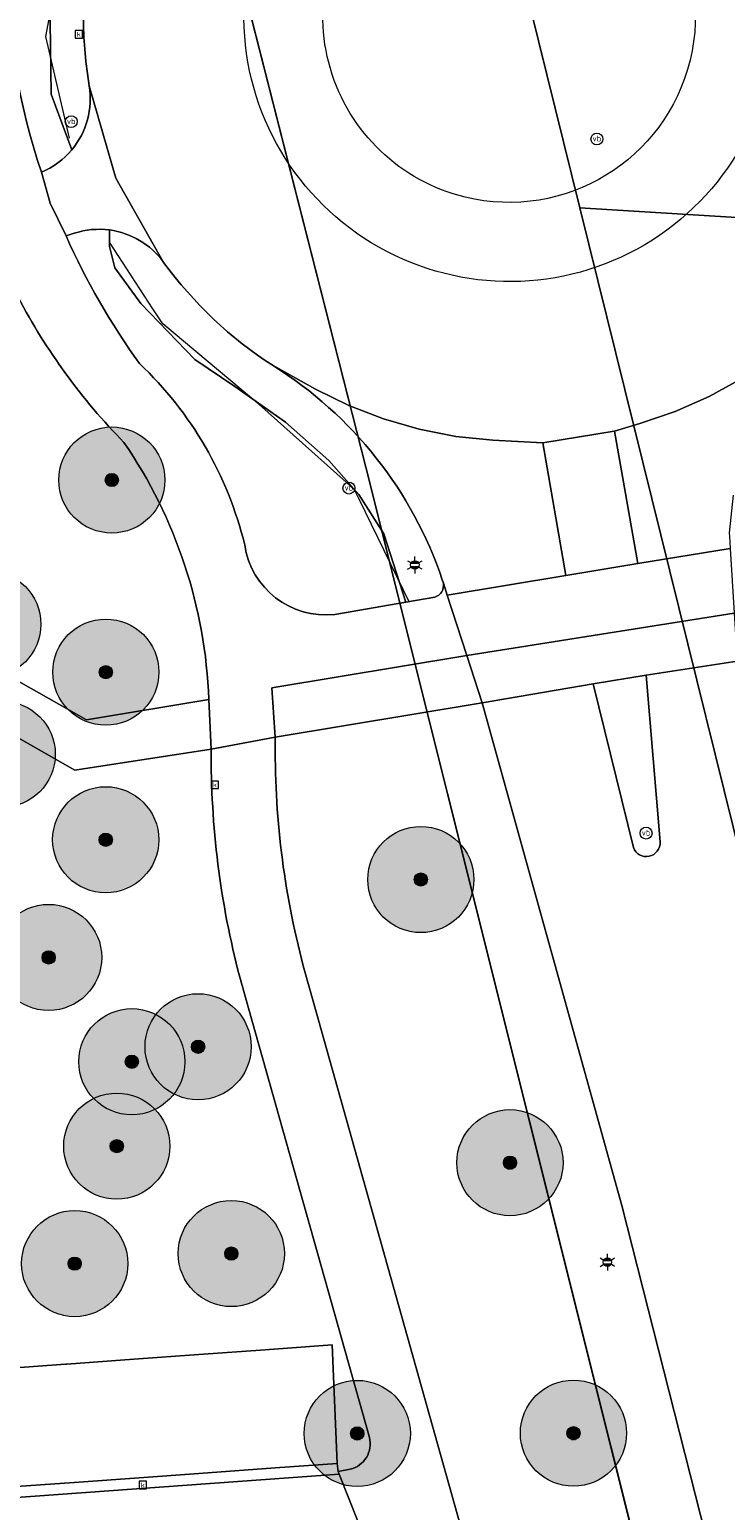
# Model space of a CAD drawing. Header units: metres. Extents: x 163628 to 167676, y 402708 to 405373.
# Tile 266 of 656: x 166052 to 166079, y 404059 to 404115. Entities that reach past the tile are written whole.
import ezdxf
from ezdxf.enums import TextEntityAlignment as Align

# ---------------------------------------------------------------- set-up
doc = ezdxf.new("R2010")
doc.units = ezdxf.units.M
doc.layers.get('0').update_dxf_attribs({"lineweight": 25})
for name, color, linetype, lineweight in [('X-CA190022.004-UO-BGT_Ondergrond$0$GE_004_Weggrens_Grens_GEM', 253, 'Continuous', 9), ('X-CA190022.004-UO-BGT_Ondergrond$0$GE_203_VGOHaag_Lijn_GEM', 253, 'X-CA190022.004-UO-BGT_Ondergrond$0$Heg', 9), ('X-CA190022.004-UO-BGT_Ondergrond$0$GE_314_WGDRijbaanLokaleweg_Vlak_GEM', 253, 'Continuous', 9), ('X-CA190022.004-UO-BGT_Ondergrond$0$GE_316_WGDFietspad_Vlak_GEM', 253, 'Continuous', 9), ('X-CA190022.004-UO-BGT_Ondergrond$0$GE_317_WGDVoetpad_Vlak_GEM', 253, 'Continuous', 9), ('X-CA190022.004-UO-BGT_Ondergrond$0$GE_320_WGDParkeervlak_Vlak_GEM', 253, 'Continuous', 9), ('X-CA190022.004-UO-BGT_Ondergrond$0$GE_353_OWGVerkeerseiland_openverharding_GEM', 253, 'Continuous', 9), ('X-CA190022.004-UO-BGT_Ondergrond$0$GE_356_OWGVerkeerseiland_groenvoorziening_GEM', 253, 'Continuous', 9), ('X-CA190022.004-UO-BGT_Ondergrond$0$GE_366_OWGBerm_groenvoorziening_Vlak_GEM', 253, 'Continuous', 9), ('X-CA190022.004-UO-BGT_Ondergrond$0$GE_367_OWGBerm_groenvoorziening_grasenk_GEM', 253, 'Continuous', 9), ('X-CA190022.004-UO-BGT_Ondergrond$0$GE_432_OTDOnverhard_zand_Vlak_GEM', 253, 'Continuous', 9), ('X-CA190022.004-UO-BGT_Ondergrond$0$GE_814_BRDVerkeersbord_Punt_GEM', 253, 'Continuous', 9), ('X-CA190022.004-UO-BGT_Ondergrond$0$GE_861_PALLichtmast_Punt_GEM', 253, 'Continuous', 9), ('X-CA190022.004-UO-BGT_Ondergrond$0$GE_886_PutKolk_Punt_GEM', 253, 'Continuous', 9), ('X-CA190022.004-UO-DWM_Beplanting$0$B-WE-GR-BOOM-S AFKOMSTIG UIT BGT', 252, 'Continuous', 0), ('X-CA190022.004-UO-KAD_Percelen$0$B-WE-KG-GRENS_PERCEEL-GV', 150, 'Continuous', 9)]:
    doc.layers.add(name, color=color, linetype=linetype, lineweight=lineweight)
doc.layers.add('X-CA190022.004-UO-DWM_Beplanting$0$B-WE-GR-BOOM-S AFKOMSTIG UIT BOMENBESTAND GEMEENTE', color=252, linetype='Continuous')
doc.layers.add('X-CA190022.004-UO-DWM_Beplanting$0$N-GV-GR-GRAS-A-200', color=7, linetype='Continuous')
doc.styles.add('X-CA190022.004-UO-BGT_Ondergrond$0$NLCS-ISO', font='NLCS-ISO.ttf')
doc.linetypes.add('X-CA190022.004-UO-BGT_Ondergrond$0$Heg', pattern='A,5,-1.5,[2,dgnlstyle-meierijstad.shx,S=0.007937,R=45,X=0,Y=0],-1.5', length=8)

# ---------------------------------------------------------------- blocks, each defined once
blk = doc.blocks.new('X-CA190022.004-UO-BGT_Ondergrond$0$SRI-KOLK-SO')
at = {"color": 0, "linetype": 'ByBlock', "lineweight": 18}
blk.add_lwpolyline([(-1.125, -1.125), (1.125, -1.125), (1.125, 1.125), (-1.125, 1.125)], close=True, dxfattribs=at)
at = {"color": 0, "linetype": 'ByBlock', "lineweight": 18, "style": 'X-CA190022.004-UO-BGT_Ondergrond$0$NLCS-ISO'}
blk.add_text('k', height=1.5, dxfattribs=at).set_placement((0, 0), align=Align.MIDDLE_CENTER)
blk = doc.blocks.new('X-CA190022.004-UO-BGT_Ondergrond$0$IMGEOKolk')
at = {"xscale": 5, "yscale": 5, "zscale": 5}
blk.add_blockref('X-CA190022.004-UO-BGT_Ondergrond$0$SRI-KOLK-SO', (0, 0), dxfattribs=at)
blk = doc.blocks.new('X-CA190022.004-UO-BGT_Ondergrond$0$SIE-WEG_PAAL_VERKEERSBORD-SO')
at = {"linetype": 'ByBlock', "lineweight": 18}
blk.add_circle((0, 0), 1.5, dxfattribs=at)
at = {"linetype": 'ByBlock', "lineweight": 18, "style": 'X-CA190022.004-UO-BGT_Ondergrond$0$NLCS-ISO'}
blk.add_text('vb', height=1.5, dxfattribs=at).set_placement((0, 0.13), align=Align.MIDDLE_CENTER)
blk = doc.blocks.new('X-CA190022.004-UO-BGT_Ondergrond$0$IMGEOVerkeersbord')
at = {"xscale": 5, "yscale": 5, "zscale": 5}
blk.add_blockref('X-CA190022.004-UO-BGT_Ondergrond$0$SIE-WEG_PAAL_VERKEERSBORD-SO', (0, 0), dxfattribs=at)
blk = doc.blocks.new('X-CA190022.004-UO-BGT_Ondergrond$0$N-SIE-WEG_LICHTMAST-SO')
h = blk.add_hatch(color=256)
h.paths.add_polyline_path([(1.16, 0.5, 0.658505), (-1.16, 0.5)])
h.paths.add_polyline_path([(-1.16, -0.5, 0.658505), (1.16, -0.5)])
at = {"flags": 128}
for points in [[(-2.19, 1.27), (-1.1, 0.63)], [(-1.16, 0.5), (1.16, 0.5)], [(0, 1.27), (0, 2.53)], [(1.1, 0.63), (2.19, 1.27)], [(-2.19, -1.27), (-1.1, -0.63)], [(-1.16, -0.5), (1.16, -0.5)], [(0, -1.27), (0, -2.53)], [(2.19, -1.27), (1.1, -0.63)]]:
    blk.add_lwpolyline(points, dxfattribs=at)
at = {"ltscale": 0.5}
blk.add_circle((0, 0), 1.27, dxfattribs=at)
at = {"style": 'X-CA190022.004-UO-BGT_Ondergrond$0$NLCS-ISO'}
blk.add_attdef('TYPE', text='', height=1.8, dxfattribs=at).set_placement((0, 2.53), align=Align.BOTTOM_CENTER)
blk = doc.blocks.new('X-CA190022.004-UO-BGT_Ondergrond$0$IMGEOLichtmastpaal')
at = {"xscale": 5, "yscale": 5, "zscale": 5}
blk.add_blockref('X-CA190022.004-UO-BGT_Ondergrond$0$N-SIE-WEG_LICHTMAST-SO', (0, 6.4), dxfattribs=at)
blk = doc.blocks.new('X-CA190022.004-UO-DWM_Beplanting$0$SGR-BOOM_01-SO')
at = {"linetype": 'ByBlock', "lineweight": 18}
h = blk.add_hatch(color=0, dxfattribs=at)
h.dxf.hatch_style = 1
edge = h.paths.add_edge_path()
edge.add_arc((0, 0), 0.25, 0, 360)
at = {"color": 0, "linetype": 'ByBlock', "lineweight": 18}
for radius in [2, 0.25]:
    blk.add_circle((0, 0), radius, dxfattribs=at)
blk = doc.blocks.new('X-CA190022.004-UO-DWM_Beplanting$0$IMGEOBoom')
at = {"transparency": 33554457}
h = blk.add_hatch(color=256, dxfattribs=at)
h.dxf.hatch_style = 1
edge = h.paths.add_edge_path()
edge.add_arc((0, 0), 100, 0, 360)
edge = h.paths.add_edge_path(flags=17)
edge.add_arc((0, 0), 12.5, 0, 360)
h = blk.add_hatch()
h.set_pattern_fill('ANGLE', color=256)
h.set_pattern_definition([(0, (0, 0), (0, 6.985), [5.08, -1.905]), (90, (0, 0), (-6.985, 4e-16), [5.08, -1.905])])
edge = h.paths.add_edge_path(flags=17)
edge.add_arc((0, 0), 12.5, 0, 360)
at = {"layer": 'X-CA190022.004-UO-DWM_Beplanting$0$N-GV-GR-GRAS-A-200'}
h = blk.add_hatch(color=256, dxfattribs=at)
h.dxf.hatch_style = 1
edge = h.paths.add_edge_path(flags=17)
edge.add_arc((0, 0), 12.5, 0, 360)
at = {"xscale": 50, "yscale": 50, "zscale": 50}
blk.add_blockref('X-CA190022.004-UO-DWM_Beplanting$0$SGR-BOOM_01-SO', (0, 0), dxfattribs=at)

msp = doc.modelspace()

# ---------------------------------------------------------------- linework, layer by layer
at = {"layer": 'X-CA190022.004-UO-BGT_Ondergrond$0$GE_004_Weggrens_Grens_GEM'}
for p, q in [((166078.964, 404090.912), (166075.542, 404090.39)), ((166075.542, 404090.39), (166076.065, 404084.098)), ((166073.545, 404090.058), (166069.36, 404089.34)), ((166075.057, 404083.886), (166073.545, 404090.058)), ((166069.36, 404089.34), (166061.563, 404088.05)), ((166061.563, 404088.05), (166059.149, 404087.599)), ((166062.878, 404078.502), (166062.618, 404079.427)), ((166062.618, 404079.427), (166062.878, 404078.502)), ((166060.225, 404078.995), (166060.551, 404077.838))]:
    msp.add_line(p, q, dxfattribs=at)
for centre, radius, start, end in [((166092.13, 404087.354), 32.982, 179.5748, 194.6818), ((166093.404, 404087.57), 31.844, 179.1356, 194.8151)]:
    msp.add_arc(centre, radius, start, end, dxfattribs=at)
at = {"layer": 'X-CA190022.004-UO-BGT_Ondergrond$0$GE_004_Weggrens_Grens_GEM', "extrusion": (0, 0, -1)}
for centre, radius, start, end in [((-166093.404, 404087.57), 31.844, 345.1849, 0.8644), ((-166075.545, 404084.069), 0.521, 176.791, 339.4546)]:
    msp.add_arc(centre, radius, start, end, dxfattribs=at)
at = {"layer": 'X-CA190022.004-UO-BGT_Ondergrond$0$GE_203_VGOHaag_Lijn_GEM'}
for p, q in [((166052.92, 404114.457), (166054.284, 404121.758)), ((166053.81, 404110.626), (166052.92, 404114.457)), ((166056.954, 404104.192), (166055.314, 404106.702)), ((166057.323, 404103.626), (166056.954, 404104.192)), ((166060.666, 404100.831), (166057.323, 404103.626)), ((166060.941, 404100.601), (166060.666, 404100.831)), ((166064.235, 404097.655), (166060.941, 404100.601)), ((166064.547, 404097.375), (166064.235, 404097.655)), ((166064.707, 404097.047), (166064.547, 404097.375)), ((166066.627, 404093.126), (166064.707, 404097.047))]:
    msp.add_line(p, q, dxfattribs=at)
at = {"layer": 'X-CA190022.004-UO-BGT_Ondergrond$0$GE_314_WGDRijbaanLokaleweg_Vlak_GEM', "flags": 128}
for points in [[(166057.356, 404105.943), (166057.342, 404105.961), (166057.342, 404105.962), (166057.341, 404105.963), (166057.34, 404105.964), (166055.558, 404109.117), (166054.551, 404112.601)], [(166083.572, 404106.004), (166082.699, 404104.714), (166081.706, 404103.515), (166081.395, 404103.233), (166080.305, 404102.352), (166079.141, 404101.568), (166077.914, 404100.89), (166076.633, 404100.321), (166075.307, 404099.865), (166074.348, 404099.586), (166074.339, 404099.584), (166071.641, 404099.142), (166071.641, 404099.141), (166069.76, 404099.238), (166068.366, 404099.386), (166066.99, 404099.655), (166065.642, 404100.042), (166064.333, 404100.546), (166063.074, 404101.162), (166061.48, 404102.051)], [(166078.814, 404097.171), (166078.667, 404095.754), (166078.676, 404095.607), (166078.704, 404095.156), (166075.23, 404094.595), (166074.348, 404099.586), (166075.307, 404099.865), (166076.633, 404100.321), (166077.914, 404100.89), (166079.141, 404101.568), (166080.305, 404102.352), (166081.395, 404103.233), (166081.706, 404103.515), (166080.875, 404102.512)], [(166061.48, 404102.051), (166063.074, 404101.162), (166064.333, 404100.546), (166065.642, 404100.042), (166066.99, 404099.655), (166068.366, 404099.386), (166069.76, 404099.238), (166071.641, 404099.141)], [(166071.641, 404099.141), (166072.515, 404094.143), (166068.044, 404093.403), (166067.897, 404093.857), (166067.857, 404093.981)], [(166078.704, 404095.156), (166078.853, 404092.717), (166068.783, 404091.122), (166068.044, 404093.403), (166072.515, 404094.143), (166075.23, 404094.595), (166078.704, 404095.156)], [(166078.964, 404090.912), (166075.542, 404090.39), (166073.545, 404090.058), (166069.36, 404089.34), (166068.783, 404091.122), (166078.853, 404092.717), (166078.964, 404090.912)], [(166076.065, 404084.098), (166075.542, 404090.39), (166078.964, 404090.912), (166080.057, 404082.36), (166085.673, 404055.616), (166088.585, 404043.782), (166089.041, 404041.93), (166096.209, 404012.797), (166096.884, 404009.305), (166097.487, 404006.185)], [(166097.487, 404006.185), (166100.824, 403988.903), (166101.162, 403987.154), (166103.808, 403973.453), (166107.416, 403957.069), (166115.481, 403922.678), (166108.847, 403920.951), (166105.342, 403935.017), (166100.478, 403956.239), (166096.466, 403974.247), (166096.169, 403975.581), (166091.091, 404002.533), (166089.751, 404008.786), (166089.482, 404009.916), (166083.752, 404033.896), (166078.383, 404055.611), (166074.629, 404070.389), (166069.36, 404089.34), (166073.545, 404090.058), (166075.057, 404083.886)], [(166044.404, 404058.75), (166051.473, 404059.368), (166063.967, 404060.267), (166065.041, 404057.573)], [(166063.967, 404060.267), (166051.473, 404059.368), (166051.443, 404059.771), (166053.979, 404059.955), (166056.604, 404060.145), (166059.018, 404060.32), (166061.554, 404060.503), (166063.898, 404060.673), (166063.93, 404060.361), (166063.967, 404060.267)]]:
    msp.add_lwpolyline(points, dxfattribs=at)
at = {"layer": 'X-CA190022.004-UO-BGT_Ondergrond$0$GE_314_WGDRijbaanLokaleweg_Vlak_GEM', "extrusion": (0, 0, -1)}
for centre, radius, start, end in [((-166069.966, 404115.178), 15.629, 350.5102, 43.9596), ((-166070.396, 404115.235), 10.015, 179.4279, 359.468), ((-166069.91, 404115.114), 15.547, 302.8346, 323.8498)]:
    msp.add_arc(centre, radius, start, end, dxfattribs=at)
at = {"layer": 'X-CA190022.004-UO-BGT_Ondergrond$0$GE_314_WGDRijbaanLokaleweg_Vlak_GEM'}
for centre, radius, start, end in [((166053.398, 404089.105), 15.261, 38.3286, 58.0233), ((166053.397, 404089.113), 15.257, 18.6065, 38.3043), ((166075.545, 404084.069), 0.521, 200.5454, 3.209)]:
    msp.add_arc(centre, radius, start, end, dxfattribs=at)
at = {"layer": 'X-CA190022.004-UO-BGT_Ondergrond$0$GE_316_WGDFietspad_Vlak_GEM', "flags": 128}
for points in [[(166054.551, 404112.601), (166055.558, 404109.117)], [(166053.98, 404107.04), (166053.68, 404106.94), (166053.077, 404108.17), (166052.75, 404109.339)], [(166052.75, 404109.339), (166053.077, 404108.17), (166053.68, 404106.94)], [(166055.558, 404109.117), (166057.34, 404105.964)], [(166067.897, 404093.857), (166068.044, 404093.403), (166068.783, 404091.122), (166061.437, 404089.907), (166061.563, 404088.05), (166059.149, 404087.599), (166059.058, 404089.468)], [(166063.803, 404092.673), (166066.478, 404093.136), (166067.57, 404093.325)], [(166059.149, 404087.599), (166061.563, 404088.05)], [(166062.618, 404079.427), (166062.878, 404078.502)], [(166065.111, 404061.647), (166065.111, 404061.649), (166065.11, 404061.651), (166060.551, 404077.838), (166060.225, 404078.995)], [(166062.878, 404078.502), (166089.798, 403982.638), (166090.15, 403981.386), (166107.237, 403920.563), (166104.903, 403919.887), (166099.351, 403939.649), (166089.547, 403974.545)], [(166065.041, 404057.573), (166063.967, 404060.267), (166063.93, 404060.361), (166064.391, 404060.45)]]:
    msp.add_lwpolyline(points, dxfattribs=at)
at = {"layer": 'X-CA190022.004-UO-BGT_Ondergrond$0$GE_316_WGDFietspad_Vlak_GEM'}
for centre, radius, start, end in [((166078.059, 404117.759), 26.673, 164.1993, 198.4015), ((166051.583, 404112.109), 3.009, 320.2495, 9.4129), ((166051.593, 404112.106), 2.999, 292.6967, 320.1743), ((166054.922, 404104.176), 3.015, 82.4603, 108.2142), ((166054.918, 404104.19), 3.002, 36.2318, 82.3504), ((166078.012, 404117.74), 26.621, 203.9337, 215.8967), ((166040.75, 404088.796), 18.321, 2.1013, 34.4347), ((166063.47, 404095.747), 3.092, 188.2578, 276.1819), ((166067.435, 404093.774), 0.469, 286.716, 10.1291), ((166093.404, 404087.57), 31.844, 179.1356, 194.8151), ((166064.153, 404061.408), 0.987, 283.9582, 13.9877)]:
    msp.add_arc(centre, radius, start, end, dxfattribs=at)
at = {"layer": 'X-CA190022.004-UO-BGT_Ondergrond$0$GE_316_WGDFietspad_Vlak_GEM', "extrusion": (0, 0, -1)}
for centre, radius, start, end in [((-166072.465, 404115.432), 23.251, 315.5734, 332.3121), ((-166046.814, 404091.976), 13.997, 133.4881, 166.2498), ((-166092.13, 404087.354), 32.982, 345.3182, 0.4252)]:
    msp.add_arc(centre, radius, start, end, dxfattribs=at)
at = {"layer": 'X-CA190022.004-UO-BGT_Ondergrond$0$GE_317_WGDVoetpad_Vlak_GEM', "flags": 128}
for points in [[(166059.058, 404089.468), (166059.149, 404087.599), (166054.004, 404086.808), (166048.935, 404089.694), (166048.753, 404091.913), (166054.455, 404088.697), (166059.058, 404089.468)], [(166068.783, 404091.122), (166069.36, 404089.34), (166061.563, 404088.05), (166061.437, 404089.907), (166068.783, 404091.122)]]:
    msp.add_lwpolyline(points, dxfattribs=at)
at = {"layer": 'X-CA190022.004-UO-BGT_Ondergrond$0$GE_320_WGDParkeervlak_Vlak_GEM', "flags": 128}
msp.add_lwpolyline([(166063.708, 404065.138), (166063.898, 404060.673), (166061.554, 404060.503), (166059.018, 404060.32), (166056.604, 404060.145), (166053.979, 404059.955), (166051.443, 404059.771), (166051.44, 404059.771), (166051.074, 404064.223), (166053.657, 404064.41), (166053.713, 404064.414), (166056.237, 404064.597), (166058.681, 404064.774), (166061.187, 404064.955), (166063.708, 404065.138)], dxfattribs=at)
at = {"layer": 'X-CA190022.004-UO-BGT_Ondergrond$0$GE_353_OWGVerkeerseiland_openverharding_GEM', "flags": 128}
for points in [[(166074.348, 404099.586), (166075.23, 404094.595), (166072.515, 404094.143), (166071.641, 404099.141), (166071.641, 404099.142), (166074.339, 404099.584), (166074.348, 404099.586)], [(166075.057, 404083.886), (166073.545, 404090.058), (166075.542, 404090.39)], [(166075.542, 404090.39), (166076.065, 404084.098)]]:
    msp.add_lwpolyline(points, dxfattribs=at)
at = {"layer": 'X-CA190022.004-UO-BGT_Ondergrond$0$GE_353_OWGVerkeerseiland_openverharding_GEM', "extrusion": (0, 0, -1)}
for centre, radius, start, end in [((-166070.374, 404115.224), 7.019, 283.6512, 103.6829), ((-166070.374, 404115.224), 7.019, 103.6829, 283.6512), ((-166070.396, 404115.235), 10.015, 179.4279, 359.468), ((-166075.545, 404084.069), 0.521, 176.791, 339.4546)]:
    msp.add_arc(centre, radius, start, end, dxfattribs=at)
at = {"layer": 'X-CA190022.004-UO-BGT_Ondergrond$0$GE_356_OWGVerkeerseiland_groenvoorziening_GEM', "extrusion": (0, 0, -1)}
for start, end in [(283.6512, 103.6829), (103.6829, 283.6512)]:
    msp.add_arc((-166070.374, 404115.224), 7.019, start, end, dxfattribs=at)
at = {"layer": 'X-CA190022.004-UO-BGT_Ondergrond$0$GE_366_OWGBerm_groenvoorziening_Vlak_GEM', "flags": 128}
for points in [[(166059.058, 404089.468), (166054.455, 404088.697), (166048.753, 404091.913), (166047.8, 404103.518)], [(166064.391, 404060.45), (166063.93, 404060.361), (166063.898, 404060.673), (166063.708, 404065.138), (166061.187, 404064.955), (166058.681, 404064.774), (166056.237, 404064.597), (166053.713, 404064.414), (166053.657, 404064.41), (166051.074, 404064.223), (166051.063, 404064.351), (166048.935, 404089.694), (166054.004, 404086.808), (166059.149, 404087.599)], [(166060.225, 404078.995), (166060.551, 404077.838)], [(166060.551, 404077.838), (166065.11, 404061.651), (166065.111, 404061.649), (166065.111, 404061.647)]]:
    msp.add_lwpolyline(points, dxfattribs=at)
at = {"layer": 'X-CA190022.004-UO-BGT_Ondergrond$0$GE_366_OWGBerm_groenvoorziening_Vlak_GEM'}
for centre, radius, start, end in [((166072.465, 404115.432), 23.251, 207.6879, 224.4266), ((166092.13, 404087.354), 32.982, 179.5748, 194.6818)]:
    msp.add_arc(centre, radius, start, end, dxfattribs=at)
at = {"layer": 'X-CA190022.004-UO-BGT_Ondergrond$0$GE_366_OWGBerm_groenvoorziening_Vlak_GEM', "extrusion": (0, 0, -1)}
for centre, radius, start, end in [((-166040.75, 404088.796), 18.321, 145.5653, 177.8987), ((-166064.153, 404061.408), 0.987, 166.0123, 256.0418)]:
    msp.add_arc(centre, radius, start, end, dxfattribs=at)
at = {"layer": 'X-CA190022.004-UO-BGT_Ondergrond$0$GE_367_OWGBerm_groenvoorziening_grasenk_GEM', "flags": 128}
for points in [[(166059.493, 404129.396), (166058.556, 404127.875), (166056.286, 404125.493), (166054.802, 404123.448), (166053.987, 404121.598), (166053.093, 404118.832), (166053.057, 404116.823), (166053.124, 404112.285), (166053.896, 404110.185)], [(166055.318, 404107.165), (166055.314, 404106.536), (166055.521, 404105.733), (166056.495, 404104.394), (166058.531, 404102.277), (166060.039, 404101.267)], [(166053.68, 404106.94), (166053.98, 404107.04)], [(166060.039, 404101.267), (166061.949, 404099.916), (166063.584, 404098.476), (166064.716, 404097.198), (166065.652, 404095.708), (166066.478, 404093.136), (166063.803, 404092.673)], [(166061.563, 404088.05), (166069.36, 404089.34), (166074.629, 404070.389), (166078.383, 404055.611)], [(166078.383, 404055.611), (166083.752, 404033.896), (166089.482, 404009.916), (166089.32, 403998.11), (166091.89, 403984.24), (166092.327, 403983.287), (166089.798, 403982.638), (166062.878, 404078.502), (166062.618, 404079.427)]]:
    msp.add_lwpolyline(points, dxfattribs=at)
at = {"layer": 'X-CA190022.004-UO-BGT_Ondergrond$0$GE_367_OWGBerm_groenvoorziening_grasenk_GEM', "extrusion": (0, 0, -1)}
for centre, radius, start, end in [((-166078.059, 404117.759), 26.673, 341.5985, 15.8007), ((-166051.593, 404112.106), 2.999, 219.8257, 247.3033), ((-166054.922, 404104.176), 3.015, 71.7858, 97.5397), ((-166078.012, 404117.74), 26.621, 324.1033, 336.0663), ((-166063.47, 404095.747), 3.092, 263.8181, 351.7422), ((-166093.404, 404087.57), 31.844, 345.1849, 0.8644)]:
    msp.add_arc(centre, radius, start, end, dxfattribs=at)
at = {"layer": 'X-CA190022.004-UO-BGT_Ondergrond$0$GE_367_OWGBerm_groenvoorziening_grasenk_GEM'}
msp.add_arc((166046.814, 404091.976), 13.997, 13.7502, 46.5119, dxfattribs=at)
at = {"layer": 'X-CA190022.004-UO-BGT_Ondergrond$0$GE_432_OTDOnverhard_zand_Vlak_GEM', "flags": 128}
for points in [[(166053.896, 404110.185), (166053.124, 404112.285), (166053.057, 404116.823), (166053.093, 404118.832), (166053.987, 404121.598), (166054.802, 404123.448), (166056.286, 404125.493), (166058.556, 404127.875), (166059.493, 404129.396), (166060.235, 404131.428), (166060.6, 404132.95), (166060.645, 404134.471), (166061.523, 404134.634)], [(166067.57, 404093.325), (166066.478, 404093.136), (166065.652, 404095.708), (166064.716, 404097.198), (166063.584, 404098.476), (166061.949, 404099.916), (166060.039, 404101.267), (166058.531, 404102.277), (166056.495, 404104.394), (166055.521, 404105.733), (166055.314, 404106.536), (166055.318, 404107.165)], [(166057.34, 404105.964), (166057.341, 404105.963), (166057.342, 404105.962), (166057.342, 404105.961), (166057.356, 404105.943)], [(166067.857, 404093.981), (166067.897, 404093.857)]]:
    msp.add_lwpolyline(points, dxfattribs=at)
at = {"layer": 'X-CA190022.004-UO-BGT_Ondergrond$0$GE_432_OTDOnverhard_zand_Vlak_GEM'}
for centre, radius, start, end in [((166069.966, 404115.178), 15.629, 136.0404, 189.4898), ((166069.91, 404115.114), 15.547, 216.1502, 237.1654)]:
    msp.add_arc(centre, radius, start, end, dxfattribs=at)
at = {"layer": 'X-CA190022.004-UO-BGT_Ondergrond$0$GE_432_OTDOnverhard_zand_Vlak_GEM', "extrusion": (0, 0, -1)}
for centre, radius, start, end in [((-166051.583, 404112.109), 3.009, 170.5871, 219.7505), ((-166054.918, 404104.19), 3.002, 97.6496, 143.7682), ((-166053.398, 404089.105), 15.261, 121.9767, 141.6714), ((-166053.397, 404089.113), 15.257, 141.6957, 161.3935), ((-166067.435, 404093.774), 0.469, 169.8709, 253.284)]:
    msp.add_arc(centre, radius, start, end, dxfattribs=at)
at = {"layer": 'X-CA190022.004-UO-KAD_Percelen$0$B-WE-KG-GRENS_PERCEEL-GV', "flags": 128}
msp.add_lwpolyline([(166094.022, 404106.705), (166087.334, 404132.183), (166088.785, 404155.549), (166088.982, 404158.727), (166086.517, 404158.473), (166086.577, 404168.893), (166064.177, 404158.054), (166064.47, 404142.08), (166069.935, 404120.547), (166073.04, 404108.004)], close=True, dxfattribs=at)
for points in [[(166120.797, 403920.653), (166108.961, 403965.882), (166097.567, 404010.253), (166082.548, 404069.601), (166073.04, 404108.004), (166069.935, 404120.547), (166064.47, 404142.08), (166054.95, 404138.45), (166057.063, 404129.323), (166064.977, 404098.222), (166077.286, 404049.019), (166087.632, 404007.415), (166101.67, 403953.037), (166114.252, 403904.557)], [(166189.888, 403643.124), (166181.677, 403659.566), (166179.85, 403662.719), (166166.617, 403683.729), (166159.607, 403697.189), (166154.321, 403709.702), (166150.908, 403750.133), (166149.165, 403771.684), (166148.703, 403777.215), (166147.78, 403783.763), (166145.563, 403792.707), (166140.03, 403812.236), (166124.623, 403866.885), (166114.252, 403904.557), (166101.67, 403953.037), (166087.632, 404007.415), (166077.286, 404049.019), (166064.977, 404098.222), (166057.063, 404129.323), (165993.728, 404104.691)], [(166098.719, 404050.954), (166093.447, 404072.312), (166093.028, 404074.011), (166094.006, 404088.435), (166094.994, 404103.004), (166094.022, 404106.705), (166073.04, 404108.004), (166082.548, 404069.601), (166097.567, 404010.253)]]:
    msp.add_lwpolyline(points, dxfattribs=at)

# ---------------------------------------------------------------- block references
at = {"layer": 'X-CA190022.004-UO-BGT_Ondergrond$0$GE_814_BRDVerkeersbord_Punt_GEM', "xscale": 0.03, "yscale": 0.03, "zscale": 0.02}
for p in [(166053.875, 404111.248), (166073.683, 404110.594), (166064.338, 404097.435), (166075.536, 404084.429)]:
    msp.add_blockref('X-CA190022.004-UO-BGT_Ondergrond$0$IMGEOVerkeersbord', p, dxfattribs=at)
at = {"layer": 'X-CA190022.004-UO-BGT_Ondergrond$0$GE_861_PALLichtmast_Punt_GEM', "xscale": 0.025, "yscale": 0.025, "zscale": 0.025}
for p in [(166066.824, 404094.378), (166074.079, 404068.099)]:
    msp.add_blockref('X-CA190022.004-UO-BGT_Ondergrond$0$IMGEOLichtmastpaal', p, dxfattribs=at)
at = {"layer": 'X-CA190022.004-UO-BGT_Ondergrond$0$GE_886_PutKolk_Punt_GEM', "xscale": 0.025, "yscale": 0.025, "zscale": 0.025}
for p in [(166054.161, 404114.541), (166059.288, 404086.254), (166056.573, 404059.859)]:
    msp.add_blockref('X-CA190022.004-UO-BGT_Ondergrond$0$IMGEOKolk', p, dxfattribs=at)
at = {"layer": 'X-CA190022.004-UO-DWM_Beplanting$0$B-WE-GR-BOOM-S AFKOMSTIG UIT BGT', "xscale": 0.02, "yscale": 0.02, "zscale": 0.02}
for p in [(166055.404, 404097.74), (166050.732, 404092.307), (166055.177, 404090.498), (166051.274, 404087.402), (166055.173, 404084.18), (166067.048, 404082.68), (166053.023, 404079.744), (166058.654, 404076.378), (166055.59, 404072.632), (166070.408, 404072.008), (166059.907, 404068.581), (166054.004, 404068.202), (166064.653, 404061.802), (166072.8, 404061.812)]:
    msp.add_blockref('X-CA190022.004-UO-DWM_Beplanting$0$IMGEOBoom', p, dxfattribs=at)
at = {"layer": 'X-CA190022.004-UO-DWM_Beplanting$0$B-WE-GR-BOOM-S AFKOMSTIG UIT BOMENBESTAND GEMEENTE', "xscale": 0.02, "yscale": 0.02, "zscale": 0.02}
for p in [(166067.048, 404082.68), (166056.159, 404075.814)]:
    msp.add_blockref('X-CA190022.004-UO-DWM_Beplanting$0$IMGEOBoom', p, dxfattribs=at)

doc.saveas('drawing.dxf')
